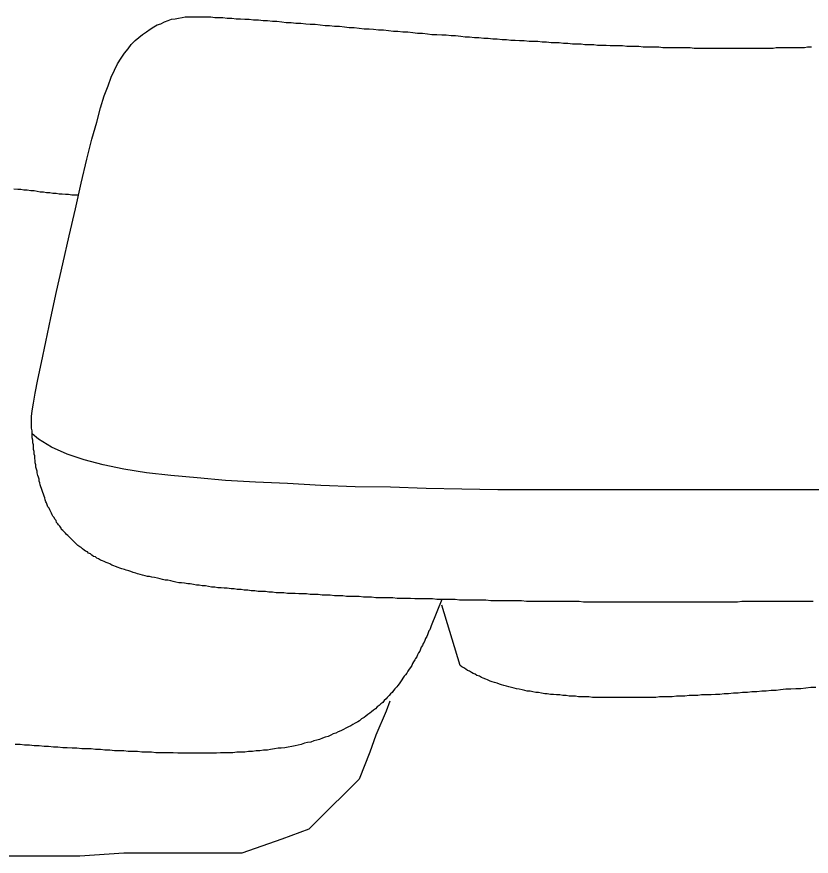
# Model space of a CAD drawing. Extents: x 6707406 to 6714471, y 1868570 to 1872341.
# Drawn here: x 6714306.98 to 6714336.06, y 1870337.71 to 1870368.44 of the extents above; entities that cross this region are included whole.
import ezdxf

# ---------------------------------------------------------------- set-up
doc = ezdxf.new("R2010")
doc.units = 0
doc.layers.add('Nongeo Data(60)', color=7, linetype='Continuous')

msp = doc.modelspace()

# ---------------------------------------------------------------- linework, layer by layer
at = {"layer": 'Nongeo Data(60)'}
for p, q in [((6714320.632, 1870343.379), (6714320.494, 1870343.012)), ((6714320.494, 1870343.012), (6714320.126, 1870342.139)), ((6714320.126, 1870342.139), (6714319.897, 1870341.519)), ((6714319.897, 1870341.519), (6714319.506, 1870340.532)), ((6714319.506, 1870340.532), (6714319.139, 1870340.164)), ((6714319.139, 1870340.164), (6714318.289, 1870339.314)), ((6714318.289, 1870339.314), (6714317.669, 1870338.694)), ((6714317.669, 1870338.694), (6714316.681, 1870338.327)), ((6714316.681, 1870338.327), (6714315.212, 1870337.822)), ((6714309.286, 1870337.707), (6714306.439, 1870337.707)), ((6714310.894, 1870337.822), (6714309.286, 1870337.707)), ((6714313.719, 1870337.822), (6714310.894, 1870337.822)), ((6714315.212, 1870337.822), (6714313.719, 1870337.822))]:
    msp.add_line(p, q, dxfattribs=at)
for points in [[(6714311.996, 1870368.068), (6714312.111, 1870368.137), (6714312.249, 1870368.183), (6714312.387, 1870368.251), (6714312.525, 1870368.297), (6714312.639, 1870368.343), (6714312.777, 1870368.366), (6714312.892, 1870368.389), (6714313.03, 1870368.412), (6714313.145, 1870368.435), (6714313.282, 1870368.435), (6714313.397, 1870368.435), (6714313.535, 1870368.435), (6714313.65, 1870368.435), (6714313.788, 1870368.435), (6714313.926, 1870368.435), (6714314.086, 1870368.435), (6714314.224, 1870368.412), (6714314.385, 1870368.412), (6714314.523, 1870368.412), (6714314.683, 1870368.389), (6714314.844, 1870368.389), (6714315.005, 1870368.366), (6714315.166, 1870368.366), (6714315.326, 1870368.343), (6714315.487, 1870368.343), (6714315.648, 1870368.32), (6714315.832, 1870368.32), (6714315.992, 1870368.297), (6714316.153, 1870368.297), (6714316.337, 1870368.274), (6714316.498, 1870368.274), (6714316.681, 1870368.251), (6714316.842, 1870368.228), (6714317.026, 1870368.228), (6714317.187, 1870368.205), (6714317.37, 1870368.205), (6714317.554, 1870368.183), (6714317.715, 1870368.16), (6714317.899, 1870368.16), (6714318.082, 1870368.137), (6714318.266, 1870368.114), (6714318.427, 1870368.114), (6714318.611, 1870368.091), (6714318.794, 1870368.091), (6714318.978, 1870368.068), (6714319.139, 1870368.045), (6714319.322, 1870368.045), (6714319.506, 1870368.022), (6714319.69, 1870367.999), (6714319.874, 1870367.999), (6714320.034, 1870367.976), (6714320.218, 1870367.953), (6714320.402, 1870367.953), (6714320.586, 1870367.93), (6714320.769, 1870367.907), (6714320.93, 1870367.907), (6714321.114, 1870367.884), (6714321.298, 1870367.884), (6714321.481, 1870367.861), (6714321.642, 1870367.838), (6714321.826, 1870367.838), (6714322.009, 1870367.815), (6714322.17, 1870367.792), (6714322.354, 1870367.792)], [(6714307.908, 1870351.096), (6714307.885, 1870351.165), (6714307.863, 1870351.234), (6714307.84, 1870351.303), (6714307.817, 1870351.371), (6714307.794, 1870351.44), (6714307.794, 1870351.509), (6714307.771, 1870351.578), (6714307.748, 1870351.647), (6714307.725, 1870351.739), (6714307.725, 1870351.808), (6714307.702, 1870351.877), (6714307.679, 1870351.946), (6714307.679, 1870352.037), (6714307.656, 1870352.106), (6714307.656, 1870352.198), (6714307.633, 1870352.267), (6714307.633, 1870352.359), (6714307.61, 1870352.428), (6714307.61, 1870352.52), (6714307.587, 1870352.589), (6714307.587, 1870352.681), (6714307.587, 1870352.772), (6714307.564, 1870352.841), (6714307.564, 1870352.933), (6714307.541, 1870353.025), (6714307.541, 1870353.094), (6714307.541, 1870353.186), (6714307.541, 1870353.278), (6714307.518, 1870353.37), (6714307.518, 1870353.461), (6714307.518, 1870353.553), (6714307.518, 1870353.645), (6714307.518, 1870353.806), (6714307.541, 1870354.013), (6714307.587, 1870354.288), (6714307.656, 1870354.656), (6714307.748, 1870355.161), (6714307.885, 1870355.781), (6714308.046, 1870356.539), (6714308.23, 1870357.412), (6714308.437, 1870358.376), (6714308.666, 1870359.387), (6714308.896, 1870360.42), (6714309.126, 1870361.408), (6714309.332, 1870362.349), (6714309.539, 1870363.222), (6714309.723, 1870363.957), (6714309.906, 1870364.577), (6714310.044, 1870365.105), (6714310.182, 1870365.541), (6714310.32, 1870365.909), (6714310.435, 1870366.23), (6714310.55, 1870366.483), (6714310.664, 1870366.713), (6714310.802, 1870366.919), (6714310.917, 1870367.103), (6714311.055, 1870367.264), (6714311.17, 1870367.425), (6714311.307, 1870367.562), (6714311.445, 1870367.677), (6714311.583, 1870367.792), (6714311.721, 1870367.884), (6714311.859, 1870367.976), (6714311.996, 1870368.068)], [(6714322.354, 1870367.792), (6714322.538, 1870367.769), (6714322.698, 1870367.769), (6714322.882, 1870367.746), (6714323.043, 1870367.746), (6714323.227, 1870367.723), (6714323.387, 1870367.7), (6714323.548, 1870367.7), (6714323.732, 1870367.677), (6714323.893, 1870367.677), (6714324.076, 1870367.654), (6714324.237, 1870367.654), (6714324.398, 1870367.631), (6714324.559, 1870367.631), (6714324.742, 1870367.608), (6714324.903, 1870367.608), (6714325.064, 1870367.585), (6714325.225, 1870367.585), (6714325.385, 1870367.562), (6714325.546, 1870367.562), (6714325.73, 1870367.539), (6714325.891, 1870367.539), (6714326.051, 1870367.539), (6714326.212, 1870367.516), (6714326.373, 1870367.516), (6714326.534, 1870367.494), (6714326.672, 1870367.494), (6714326.832, 1870367.494), (6714326.993, 1870367.471), (6714327.154, 1870367.471), (6714327.315, 1870367.448), (6714327.475, 1870367.448), (6714327.636, 1870367.448), (6714327.774, 1870367.425), (6714327.935, 1870367.425), (6714328.095, 1870367.425), (6714328.233, 1870367.402), (6714328.394, 1870367.402), (6714328.555, 1870367.402), (6714328.693, 1870367.379), (6714328.853, 1870367.379), (6714329.014, 1870367.379), (6714329.152, 1870367.379), (6714329.313, 1870367.356), (6714329.45, 1870367.356), (6714329.611, 1870367.356), (6714329.749, 1870367.356), (6714329.91, 1870367.333), (6714330.048, 1870367.333), (6714330.185, 1870367.333), (6714330.346, 1870367.333), (6714330.484, 1870367.333), (6714330.622, 1870367.31), (6714330.782, 1870367.31), (6714330.92, 1870367.31), (6714331.058, 1870367.31), (6714331.219, 1870367.31), (6714331.357, 1870367.31), (6714331.494, 1870367.31), (6714331.632, 1870367.31), (6714331.77, 1870367.287), (6714331.931, 1870367.287), (6714332.069, 1870367.287), (6714332.206, 1870367.287), (6714332.344, 1870367.287)], [(6714332.344, 1870367.287), (6714332.482, 1870367.287), (6714332.62, 1870367.287), (6714332.758, 1870367.287), (6714332.895, 1870367.287), (6714333.033, 1870367.287), (6714333.171, 1870367.287), (6714333.309, 1870367.287), (6714333.446, 1870367.287), (6714333.584, 1870367.287), (6714333.722, 1870367.287), (6714333.86, 1870367.287), (6714333.998, 1870367.287), (6714334.113, 1870367.287), (6714334.25, 1870367.287), (6714334.388, 1870367.287), (6714334.526, 1870367.287), (6714334.664, 1870367.287), (6714334.779, 1870367.31), (6714334.916, 1870367.31), (6714335.054, 1870367.31), (6714335.169, 1870367.31), (6714335.307, 1870367.31), (6714335.422, 1870367.31), (6714335.559, 1870367.31), (6714335.674, 1870367.31), (6714335.812, 1870367.31), (6714335.927, 1870367.333), (6714336.065, 1870367.333)], [(6714306.875, 1870362.142), (6714307.013, 1870362.12), (6714307.128, 1870362.12), (6714307.242, 1870362.097), (6714307.357, 1870362.097), (6714307.495, 1870362.074), (6714307.61, 1870362.074), (6714307.725, 1870362.051), (6714307.84, 1870362.028), (6714307.954, 1870362.028), (6714308.069, 1870362.005), (6714308.184, 1870362.005), (6714308.299, 1870361.982), (6714308.414, 1870361.982), (6714308.529, 1870361.959), (6714308.643, 1870361.959), (6714308.758, 1870361.936), (6714308.873, 1870361.936), (6714308.988, 1870361.913), (6714309.103, 1870361.913), (6714309.217, 1870361.913), (6714309.24, 1870361.89)], [(6714336.616, 1870351.119), (6714335.445, 1870351.119), (6714334.296, 1870351.119), (6714333.125, 1870351.119), (6714331.954, 1870351.119), (6714330.759, 1870351.119), (6714329.565, 1870351.119), (6714328.371, 1870351.119), (6714327.131, 1870351.119), (6714325.868, 1870351.119), (6714324.582, 1870351.119), (6714323.273, 1870351.142), (6714321.964, 1870351.165), (6714320.655, 1870351.211), (6714319.368, 1870351.234), (6714318.105, 1870351.28), (6714316.888, 1870351.349), (6714315.717, 1870351.394), (6714314.614, 1870351.463), (6714313.581, 1870351.555), (6714312.616, 1870351.647), (6714311.721, 1870351.739), (6714310.894, 1870351.877), (6714310.136, 1870352.037), (6714309.447, 1870352.221), (6714308.827, 1870352.428), (6714308.253, 1870352.681), (6714307.771, 1870352.979), (6714307.541, 1870353.163)], [(6714310.986, 1870348.179), (6714310.917, 1870348.202), (6714310.825, 1870348.225), (6714310.756, 1870348.248), (6714310.687, 1870348.271), (6714310.595, 1870348.317), (6714310.527, 1870348.34), (6714310.458, 1870348.363), (6714310.389, 1870348.409), (6714310.32, 1870348.432), (6714310.251, 1870348.455), (6714310.182, 1870348.501), (6714310.113, 1870348.524), (6714310.044, 1870348.547), (6714309.975, 1870348.593), (6714309.906, 1870348.616), (6714309.861, 1870348.662), (6714309.792, 1870348.684), (6714309.723, 1870348.73), (6714309.677, 1870348.776), (6714309.608, 1870348.799), (6714309.562, 1870348.845), (6714309.493, 1870348.868), (6714309.447, 1870348.914), (6714309.378, 1870348.96), (6714309.332, 1870349.006), (6714309.286, 1870349.029), (6714309.217, 1870349.075), (6714309.172, 1870349.121), (6714309.126, 1870349.167), (6714309.08, 1870349.213), (6714309.034, 1870349.259), (6714308.988, 1870349.305), (6714308.942, 1870349.35), (6714308.896, 1870349.396), (6714308.85, 1870349.442), (6714308.804, 1870349.488), (6714308.758, 1870349.534), (6714308.712, 1870349.58), (6714308.666, 1870349.626), (6714308.62, 1870349.672), (6714308.597, 1870349.718), (6714308.551, 1870349.787), (6714308.506, 1870349.833), (6714308.483, 1870349.879), (6714308.437, 1870349.925), (6714308.414, 1870349.994), (6714308.368, 1870350.039), (6714308.345, 1870350.108), (6714308.299, 1870350.154), (6714308.276, 1870350.2), (6714308.253, 1870350.269), (6714308.207, 1870350.338), (6714308.184, 1870350.384), (6714308.161, 1870350.453), (6714308.115, 1870350.499), (6714308.092, 1870350.568), (6714308.069, 1870350.637), (6714308.046, 1870350.683), (6714308.023, 1870350.751), (6714308, 1870350.82), (6714307.977, 1870350.889), (6714307.954, 1870350.958), (6714307.931, 1870351.027), (6714307.908, 1870351.096)], [(6714318.312, 1870347.261), (6714318.151, 1870347.261), (6714318.013, 1870347.284), (6714317.876, 1870347.284), (6714317.715, 1870347.284), (6714317.577, 1870347.307), (6714317.439, 1870347.307), (6714317.301, 1870347.307), (6714317.164, 1870347.329), (6714317.026, 1870347.329), (6714316.888, 1870347.329), (6714316.75, 1870347.352), (6714316.613, 1870347.352), (6714316.475, 1870347.352), (6714316.337, 1870347.375), (6714316.199, 1870347.375), (6714316.084, 1870347.398), (6714315.946, 1870347.398), (6714315.809, 1870347.398), (6714315.694, 1870347.421), (6714315.556, 1870347.421), (6714315.441, 1870347.444), (6714315.303, 1870347.444), (6714315.189, 1870347.467), (6714315.051, 1870347.467), (6714314.936, 1870347.49), (6714314.821, 1870347.49), (6714314.683, 1870347.513), (6714314.569, 1870347.513), (6714314.454, 1870347.536), (6714314.339, 1870347.536), (6714314.224, 1870347.559), (6714314.109, 1870347.559), (6714313.994, 1870347.582), (6714313.88, 1870347.605), (6714313.765, 1870347.605), (6714313.65, 1870347.628), (6714313.558, 1870347.628), (6714313.443, 1870347.651), (6714313.328, 1870347.674), (6714313.237, 1870347.674), (6714313.122, 1870347.697), (6714313.007, 1870347.72), (6714312.915, 1870347.72), (6714312.8, 1870347.743), (6714312.708, 1870347.766), (6714312.616, 1870347.789), (6714312.502, 1870347.812), (6714312.41, 1870347.812), (6714312.318, 1870347.835), (6714312.226, 1870347.858), (6714312.134, 1870347.881), (6714312.019, 1870347.904), (6714311.927, 1870347.927), (6714311.836, 1870347.95), (6714311.767, 1870347.95), (6714311.675, 1870347.973), (6714311.583, 1870347.995), (6714311.491, 1870348.018), (6714311.399, 1870348.041), (6714311.33, 1870348.064), (6714311.238, 1870348.087), (6714311.147, 1870348.133), (6714311.078, 1870348.156), (6714310.986, 1870348.179)], [(6714328.509, 1870347.008), (6714328.348, 1870347.008), (6714328.187, 1870347.008), (6714328.05, 1870347.008), (6714327.889, 1870347.008), (6714327.728, 1870347.008), (6714327.567, 1870347.031), (6714327.406, 1870347.031), (6714327.246, 1870347.031), (6714327.085, 1870347.031), (6714326.924, 1870347.031), (6714326.763, 1870347.031), (6714326.603, 1870347.031), (6714326.442, 1870347.031), (6714326.281, 1870347.031), (6714326.12, 1870347.031), (6714325.96, 1870347.031), (6714325.799, 1870347.031), (6714325.638, 1870347.031), (6714325.454, 1870347.054), (6714325.294, 1870347.054), (6714325.133, 1870347.054), (6714324.972, 1870347.054), (6714324.811, 1870347.054), (6714324.651, 1870347.054), (6714324.49, 1870347.054), (6714324.329, 1870347.054), (6714324.145, 1870347.077), (6714323.985, 1870347.077), (6714323.824, 1870347.077), (6714323.663, 1870347.077), (6714323.502, 1870347.077), (6714323.342, 1870347.077), (6714323.181, 1870347.077), (6714323.02, 1870347.1), (6714322.836, 1870347.1), (6714322.676, 1870347.1), (6714322.515, 1870347.1), (6714322.354, 1870347.1), (6714322.193, 1870347.123), (6714322.032, 1870347.123), (6714321.872, 1870347.123), (6714321.711, 1870347.123), (6714321.55, 1870347.123), (6714321.389, 1870347.146), (6714321.229, 1870347.146), (6714321.068, 1870347.146), (6714320.907, 1870347.146), (6714320.746, 1870347.169), (6714320.609, 1870347.169), (6714320.448, 1870347.169), (6714320.287, 1870347.169), (6714320.126, 1870347.169), (6714319.966, 1870347.192), (6714319.828, 1870347.192), (6714319.667, 1870347.192), (6714319.506, 1870347.215), (6714319.345, 1870347.215), (6714319.208, 1870347.215), (6714319.047, 1870347.215), (6714318.909, 1870347.238), (6714318.748, 1870347.238), (6714318.611, 1870347.238), (6714318.45, 1870347.261), (6714318.312, 1870347.261)], [(6714322.538, 1870347.1), (6714322.147, 1870346.135), (6714322.124, 1870346.066), (6714322.101, 1870345.997), (6714322.055, 1870345.952), (6714322.032, 1870345.883), (6714322.009, 1870345.814), (6714321.987, 1870345.745), (6714321.941, 1870345.676), (6714321.918, 1870345.607), (6714321.895, 1870345.538), (6714321.849, 1870345.492), (6714321.826, 1870345.423), (6714321.78, 1870345.354), (6714321.757, 1870345.286), (6714321.734, 1870345.217), (6714321.688, 1870345.148), (6714321.642, 1870345.079), (6714321.619, 1870345.01), (6714321.573, 1870344.941), (6714321.55, 1870344.895), (6714321.504, 1870344.826), (6714321.458, 1870344.757), (6714321.435, 1870344.688), (6714321.389, 1870344.62), (6714321.343, 1870344.551), (6714321.298, 1870344.482), (6714321.252, 1870344.413), (6714321.206, 1870344.344), (6714321.16, 1870344.298), (6714321.114, 1870344.229), (6714321.068, 1870344.16), (6714321.022, 1870344.091), (6714320.976, 1870344.022), (6714320.93, 1870343.953), (6714320.884, 1870343.908), (6714320.815, 1870343.839), (6714320.769, 1870343.77), (6714320.723, 1870343.701), (6714320.655, 1870343.655), (6714320.609, 1870343.586), (6714320.54, 1870343.517), (6714320.494, 1870343.471), (6714320.425, 1870343.402), (6714320.379, 1870343.333), (6714320.31, 1870343.287), (6714320.241, 1870343.219), (6714320.172, 1870343.173), (6714320.103, 1870343.104), (6714320.034, 1870343.058), (6714319.966, 1870342.989), (6714319.897, 1870342.943), (6714319.828, 1870342.897), (6714319.759, 1870342.828), (6714319.69, 1870342.782), (6714319.598, 1870342.736), (6714319.529, 1870342.667), (6714319.46, 1870342.621), (6714319.368, 1870342.576), (6714319.277, 1870342.53), (6714319.208, 1870342.484), (6714319.116, 1870342.438), (6714319.024, 1870342.392), (6714318.932, 1870342.346), (6714318.84, 1870342.3)], [(6714325.983, 1870343.701), (6714325.868, 1870343.724), (6714325.776, 1870343.747), (6714325.661, 1870343.747), (6714325.569, 1870343.77), (6714325.477, 1870343.793), (6714325.363, 1870343.816), (6714325.271, 1870343.839), (6714325.179, 1870343.862), (6714325.087, 1870343.885), (6714324.995, 1870343.908), (6714324.903, 1870343.931), (6714324.811, 1870343.953), (6714324.719, 1870343.976), (6714324.651, 1870343.999), (6714324.559, 1870344.045), (6714324.467, 1870344.068), (6714324.375, 1870344.091), (6714324.306, 1870344.114), (6714324.214, 1870344.16), (6714324.145, 1870344.183), (6714324.053, 1870344.229), (6714323.985, 1870344.252), (6714323.916, 1870344.298), (6714323.824, 1870344.321), (6714323.755, 1870344.367), (6714323.686, 1870344.39), (6714323.617, 1870344.436), (6714323.548, 1870344.482), (6714323.479, 1870344.505), (6714323.41, 1870344.551), (6714323.342, 1870344.597), (6714323.273, 1870344.642), (6714323.204, 1870344.688), (6714322.538, 1870346.893)], [(6714336.134, 1870347.031), (6714335.996, 1870347.031), (6714335.835, 1870347.031), (6714335.697, 1870347.031), (6714335.559, 1870347.031), (6714335.399, 1870347.031), (6714335.261, 1870347.031), (6714335.123, 1870347.031), (6714334.962, 1870347.031), (6714334.824, 1870347.031), (6714334.687, 1870347.031), (6714334.526, 1870347.031), (6714334.388, 1870347.031), (6714334.25, 1870347.031), (6714334.09, 1870347.031), (6714333.952, 1870347.031), (6714333.791, 1870347.031), (6714333.653, 1870347.031), (6714333.515, 1870347.031), (6714333.355, 1870347.008), (6714333.217, 1870347.008), (6714333.056, 1870347.008), (6714332.918, 1870347.008), (6714332.758, 1870347.008), (6714332.62, 1870347.008), (6714332.482, 1870347.008), (6714332.321, 1870347.008), (6714332.183, 1870347.008), (6714332.023, 1870347.008), (6714331.885, 1870347.008), (6714331.724, 1870347.008), (6714331.586, 1870347.008), (6714331.426, 1870347.008), (6714331.265, 1870347.008), (6714331.127, 1870347.008), (6714330.966, 1870347.008), (6714330.828, 1870347.008), (6714330.668, 1870347.008), (6714330.53, 1870347.008), (6714330.369, 1870347.008), (6714330.208, 1870347.008), (6714330.071, 1870347.008), (6714329.91, 1870347.008), (6714329.749, 1870347.008), (6714329.611, 1870347.008), (6714329.45, 1870347.008), (6714329.29, 1870347.008), (6714329.129, 1870347.008), (6714328.991, 1870347.008), (6714328.83, 1870347.008), (6714328.67, 1870347.008), (6714328.509, 1870347.008)], [(6714336.225, 1870343.885), (6714336.042, 1870343.885), (6714335.858, 1870343.862), (6714335.674, 1870343.839), (6714335.49, 1870343.839), (6714335.307, 1870343.816), (6714335.123, 1870343.816), (6714334.939, 1870343.793), (6714334.779, 1870343.77), (6714334.595, 1870343.77), (6714334.411, 1870343.747), (6714334.25, 1870343.747), (6714334.067, 1870343.724), (6714333.883, 1870343.724), (6714333.722, 1870343.701), (6714333.538, 1870343.701), (6714333.378, 1870343.678), (6714333.217, 1870343.678), (6714333.033, 1870343.655), (6714332.872, 1870343.655), (6714332.712, 1870343.632), (6714332.551, 1870343.632), (6714332.39, 1870343.609), (6714332.206, 1870343.609), (6714332.046, 1870343.609), (6714331.908, 1870343.586), (6714331.747, 1870343.586), (6714331.586, 1870343.586), (6714331.426, 1870343.563), (6714331.265, 1870343.563), (6714331.127, 1870343.563), (6714330.966, 1870343.54), (6714330.805, 1870343.54), (6714330.668, 1870343.54), (6714330.507, 1870343.54), (6714330.369, 1870343.517), (6714330.231, 1870343.517), (6714330.071, 1870343.517)], [(6714330.071, 1870343.517), (6714329.933, 1870343.517), (6714329.795, 1870343.517), (6714329.657, 1870343.517), (6714329.519, 1870343.517), (6714329.359, 1870343.517), (6714329.221, 1870343.517), (6714329.106, 1870343.517), (6714328.968, 1870343.517), (6714328.83, 1870343.517), (6714328.693, 1870343.517), (6714328.555, 1870343.517), (6714328.44, 1870343.517), (6714328.302, 1870343.517), (6714328.164, 1870343.517), (6714328.05, 1870343.517), (6714327.912, 1870343.54), (6714327.797, 1870343.54), (6714327.682, 1870343.54), (6714327.544, 1870343.54), (6714327.429, 1870343.563), (6714327.315, 1870343.563), (6714327.2, 1870343.563), (6714327.085, 1870343.586), (6714326.97, 1870343.586), (6714326.855, 1870343.609), (6714326.74, 1870343.609), (6714326.626, 1870343.632), (6714326.511, 1870343.632), (6714326.396, 1870343.655), (6714326.304, 1870343.655), (6714326.189, 1870343.678), (6714326.074, 1870343.701), (6714325.983, 1870343.701)], [(6714318.84, 1870342.3), (6714318.748, 1870342.254), (6714318.656, 1870342.208), (6714318.565, 1870342.185), (6714318.473, 1870342.139), (6714318.381, 1870342.093), (6714318.266, 1870342.07), (6714318.174, 1870342.024), (6714318.059, 1870341.978), (6714317.967, 1870341.955), (6714317.853, 1870341.933), (6714317.738, 1870341.887), (6714317.623, 1870341.864), (6714317.508, 1870341.841), (6714317.393, 1870341.795), (6714317.279, 1870341.772), (6714317.164, 1870341.749), (6714317.049, 1870341.726), (6714316.911, 1870341.703), (6714316.796, 1870341.68), (6714316.658, 1870341.657), (6714316.544, 1870341.657), (6714316.406, 1870341.634), (6714316.268, 1870341.611), (6714316.153, 1870341.588), (6714316.015, 1870341.588), (6714315.878, 1870341.565), (6714315.74, 1870341.565), (6714315.602, 1870341.542), (6714315.464, 1870341.542), (6714315.326, 1870341.519), (6714315.166, 1870341.519), (6714315.028, 1870341.519), (6714314.89, 1870341.496), (6714314.729, 1870341.496), (6714314.592, 1870341.496), (6714314.431, 1870341.496), (6714314.293, 1870341.473), (6714314.132, 1870341.473), (6714313.971, 1870341.473), (6714313.834, 1870341.473), (6714313.673, 1870341.473), (6714313.512, 1870341.473), (6714313.351, 1870341.473), (6714313.191, 1870341.473), (6714313.03, 1870341.473), (6714312.869, 1870341.473), (6714312.708, 1870341.496), (6714312.548, 1870341.496), (6714312.387, 1870341.496), (6714312.226, 1870341.496), (6714312.065, 1870341.496), (6714311.905, 1870341.519), (6714311.744, 1870341.519), (6714311.56, 1870341.519), (6714311.399, 1870341.542), (6714311.238, 1870341.542), (6714311.055, 1870341.542), (6714310.894, 1870341.565), (6714310.733, 1870341.565), (6714310.55, 1870341.565), (6714310.389, 1870341.588), (6714310.205, 1870341.588), (6714310.044, 1870341.611), (6714309.861, 1870341.611)], [(6714309.861, 1870341.611), (6714309.7, 1870341.634), (6714309.516, 1870341.634), (6714309.355, 1870341.634), (6714309.172, 1870341.657), (6714309.011, 1870341.657), (6714308.827, 1870341.68), (6714308.666, 1870341.68), (6714308.483, 1870341.703), (6714308.322, 1870341.703), (6714308.138, 1870341.726), (6714307.977, 1870341.726), (6714307.794, 1870341.749), (6714307.61, 1870341.749), (6714307.449, 1870341.772), (6714307.265, 1870341.772), (6714307.105, 1870341.795), (6714306.921, 1870341.795)]]:
    msp.add_lwpolyline(points, dxfattribs=at)

doc.saveas('drawing.dxf')
